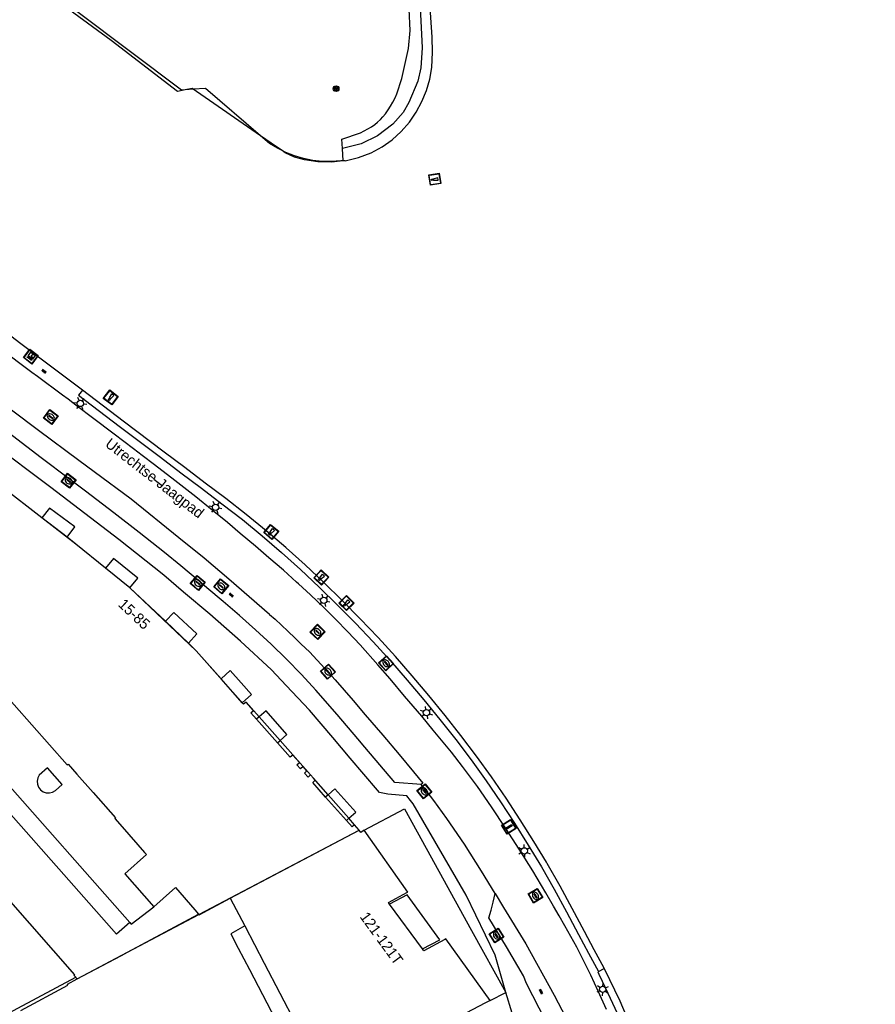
# Model space of a CAD drawing. Header units: metres. Extents: x 93870 to 95789, y 463036 to 464040.
# Tile 306 of 344: x 95699 to 95779, y 463189 to 463282. Entities that reach past the tile are written whole.
import ezdxf
from ezdxf.enums import TextEntityAlignment as Align

# ---------------------------------------------------------------- set-up
doc = ezdxf.new("R2010")
doc.units = ezdxf.units.M
doc.header["$LTSCALE"] = 25.4
for name, color, linetype in [('B_BEBOUWINGSGRENS_-1', 1, 'Continuous'), ('B_BEBOUWINGSGRENS_0', 1, 'Continuous'), ('B_LUIFEL_1', 200, 'Continuous'), ('B_TUSSENMUUR_0', 7, 'Continuous'), ('G_GRENS_ALGEMEEN_0', 7, 'Continuous'), ('Q_BOOM_0', 3, 'Continuous'), ('Q_BRANDKRAAN_0', 5, 'Continuous'), ('Q_ELEKTRAKAST_0', 7, 'Continuous'), ('Q_INSPECTIE_OF_RIOOLPUT_0', 253, 'Continuous'), ('Q_KOLK_0', 254, 'Continuous'), ('Q_LICHTMAST_0', 2, 'Continuous'), ('Q_MEERPAAL_0', 7, 'Continuous'), ('Q_VERKEERSBORDPAAL_0', 40, 'Continuous'), ('S_GBKN_SYMBOOL_OV_GROOT_0', 7, 'Continuous'), ('T_HEK_0', 57, 'Continuous'), ('V_WEGGRENS_0', 7, 'Continuous'), ('W_WALBESCHERMING_LIJN_0', 45, 'Continuous'), ('W_WATERGRENS_0', 5, 'Continuous'), ('Z_GBKN_HUISNUMMER_0', 252, 'Continuous'), ('Z_STRAATNAAM_0', 252, 'Continuous')]:
    doc.layers.add(name, color=color, linetype=linetype)

# ---------------------------------------------------------------- blocks, each defined once
blk = doc.blocks.new('Q_ELEKTRAKAST')
for points in [[(-0.5, 0.5), (0.5, 0.5), (0.5, -0.5), (-0.5, -0.5)], [(-0.262, 0.264), (0.25, 0.264), (0.25, 0.187), (-0.262, 0.187)], [(-0.262, 0.107), (0.25, 0.107), (0.25, -0.332), (-0.262, -0.332)]]:
    blk.add_lwpolyline(points, close=True)
blk.add_lwpolyline([(-0.442, 0.464), (0.438, 0.464, -0.414214), (0.459, 0.442), (0.459, -0.437, -0.414214), (0.438, -0.459), (-0.442, -0.459, -0.414214), (-0.463, -0.437), (-0.463, 0.442), (-0.463, 0.444), (-0.463, 0.446), (-0.463, 0.448), (-0.462, 0.45), (-0.461, 0.451), (-0.46, 0.453), (-0.459, 0.455), (-0.458, 0.456), (-0.457, 0.457), (-0.456, 0.459), (-0.454, 0.46), (-0.453, 0.461), (-0.451, 0.462), (-0.449, 0.462), (-0.447, 0.463), (-0.446, 0.463), (-0.444, 0.464), (-0.442, 0.464)], format="xyb")
blk.add_lwpolyline([(-0.177, 0.001, -1), (-0.177, -0.069, -1)], format="xyb", close=True)
blk.add_lwpolyline([(0.044, 0.088), (-0.056, -0.112), (0.044, -0.112), (-0.056, -0.312)])
blk = doc.blocks.new('Q_LICHTMAST')
for points in [[(-0.26, 0.15), (-0.52, 0.3)], [(0, 0.3), (0, 0.6)], [(0.26, 0.15), (0.52, 0.3)], [(-0.26, -0.15), (-0.52, -0.3)], [(0, -0.3), (0, -0.6)], [(0.26, -0.15), (0.52, -0.3)]]:
    blk.add_lwpolyline(points)
blk.add_circle((0, 0), 0.3)
blk = doc.blocks.new('Q_VERKEERSBORDPAAL')
for points in [[(-0.5, 0.5), (0.5, 0.5), (0.5, -0.5), (-0.5, -0.5)], [(-0.08, 0.333), (0.071, 0.333), (0.071, -0.329), (-0.08, -0.329)]]:
    blk.add_lwpolyline(points, close=True)
blk.add_lwpolyline([(-0.442, 0.464), (0.438, 0.464, -0.414214), (0.459, 0.442), (0.459, -0.437, -0.414214), (0.438, -0.459), (-0.442, -0.459, -0.414214), (-0.463, -0.437), (-0.463, 0.442), (-0.463, 0.444), (-0.463, 0.446), (-0.463, 0.448), (-0.462, 0.45), (-0.461, 0.451), (-0.46, 0.453), (-0.459, 0.455), (-0.458, 0.456), (-0.457, 0.457), (-0.456, 0.459), (-0.454, 0.46), (-0.453, 0.461), (-0.451, 0.462), (-0.449, 0.462), (-0.447, 0.463), (-0.446, 0.463), (-0.444, 0.464), (-0.442, 0.464)], format="xyb")
blk = doc.blocks.new('Q_KOLK')
blk.add_lwpolyline([(-0.5, 0.5), (0.5, 0.5), (0.5, -0.5), (-0.5, -0.5)], close=True)
for points in [[(-0.442, 0.464), (0.438, 0.464, -0.414214), (0.459, 0.442), (0.459, -0.437, -0.414214), (0.438, -0.459), (-0.442, -0.459, -0.414214), (-0.463, -0.437), (-0.463, 0.442, -0.414214), (-0.442, 0.464)], [(-0.345, 0.105, 0.380426), (-0.276, -0.18)], [(-0.008, 0.266, 0.240218), (-0.345, 0.105)], [(-0.194, 0.045, 0.853344), (-0.194, -0.032)], [(0.331, 0.111, 0.240191), (-0.008, 0.266)], [(0.185, -0.032, 0.849746), (0.185, 0.045)], [(0.267, -0.176, 0.380426), (0.331, 0.111)], [(-0.276, -0.18, 0.148452), (0.012, -0.257)], [(0.012, -0.257, 0.131742), (0.267, -0.176)]]:
    blk.add_lwpolyline(points, format="xyb")
for points in [[(-0.194, 0.045), (0.185, 0.045)], [(0.185, -0.032), (-0.194, -0.032)]]:
    blk.add_lwpolyline(points)
blk = doc.blocks.new('Q_INSPECTIE_OF_RIOOLPUT')
blk.add_lwpolyline([(-0.5, 0.5), (0.5, 0.5), (0.5, -0.5), (-0.5, -0.5)], close=True)
for points in [[(-0.442, 0.464), (0.438, 0.464, -0.414214), (0.459, 0.442), (0.459, -0.437, -0.414214), (0.438, -0.459), (-0.442, -0.459, -0.414214), (-0.463, -0.437), (-0.463, 0.442), (-0.463, 0.444), (-0.463, 0.446), (-0.463, 0.448), (-0.462, 0.45), (-0.461, 0.451), (-0.46, 0.453), (-0.459, 0.455), (-0.458, 0.456), (-0.457, 0.457), (-0.456, 0.459), (-0.454, 0.46), (-0.453, 0.461), (-0.451, 0.462), (-0.449, 0.462), (-0.447, 0.463), (-0.446, 0.463), (-0.444, 0.464), (-0.442, 0.464)], [(-0.345, 0.105, 0.380426), (-0.276, -0.18)], [(-0.008, 0.266, 0.240218), (-0.345, 0.105)], [(-0.194, 0.045, 0.853344), (-0.194, -0.032)], [(0.331, 0.111, 0.240191), (-0.008, 0.266)], [(0.185, -0.032, 0.849746), (0.185, 0.045)], [(0.267, -0.176, 0.380426), (0.331, 0.111)], [(-0.276, -0.18, 0.148452), (0.012, -0.257)], [(0.012, -0.257, 0.131742), (0.267, -0.176)]]:
    blk.add_lwpolyline(points, format="xyb")
for points in [[(-0.194, 0.045), (0.185, 0.045)], [(0.185, -0.032), (-0.194, -0.032)]]:
    blk.add_lwpolyline(points)
blk = doc.blocks.new('Q_BRANDKRAAN')
blk.add_lwpolyline([(-0.5, 0.5), (0.5, 0.5), (0.5, -0.5), (-0.5, -0.5)], close=True)
for points in [[(-0.442, 0.464), (0.438, 0.464, -0.414214), (0.459, 0.442), (0.459, -0.437, -0.414214), (0.438, -0.459), (-0.442, -0.459, -0.414214), (-0.463, -0.437), (-0.463, 0.442), (-0.463, 0.444), (-0.463, 0.446), (-0.463, 0.448), (-0.462, 0.45), (-0.461, 0.451), (-0.46, 0.453), (-0.459, 0.455), (-0.458, 0.456), (-0.457, 0.457), (-0.456, 0.459), (-0.454, 0.46), (-0.453, 0.461), (-0.451, 0.462), (-0.449, 0.462), (-0.447, 0.463), (-0.446, 0.463), (-0.444, 0.464), (-0.442, 0.464)], [(-0.345, 0.105, 0.380426), (-0.276, -0.18)], [(-0.008, 0.266, 0.240218), (-0.345, 0.105)], [(-0.194, 0.045, 0.853344), (-0.194, -0.032)], [(0.331, 0.111, 0.240191), (-0.008, 0.266)], [(0.185, -0.032, 0.849746), (0.185, 0.045)], [(0.267, -0.176, 0.380426), (0.331, 0.111)], [(-0.276, -0.18, 0.148452), (0.012, -0.257)], [(0.012, -0.257, 0.131742), (0.267, -0.176)]]:
    blk.add_lwpolyline(points, format="xyb")
for points in [[(-0.194, 0.045), (0.185, 0.045)], [(0.185, -0.032), (-0.194, -0.032)]]:
    blk.add_lwpolyline(points)
blk = doc.blocks.new('Q_BOOM')
for radius in [0.27, 0.18, 0.09]:
    blk.add_circle((0, 0), radius)
blk = doc.blocks.new('Q_MEERPAAL')
for points in [[(-0.5, 0.5), (0.5, 0.5), (0.5, -0.5), (-0.5, -0.5)], [(-0.076, 0.32), (0.068, 0.32), (0.068, 0.17), (-0.076, 0.17)]]:
    blk.add_lwpolyline(points, close=True)
blk.add_lwpolyline([(-0.442, 0.464), (0.438, 0.464, -0.414214), (0.459, 0.442), (0.459, -0.437, -0.414214), (0.438, -0.459), (-0.442, -0.459, -0.414214), (-0.463, -0.437), (-0.463, 0.442), (-0.463, 0.444), (-0.463, 0.446), (-0.463, 0.448), (-0.462, 0.45), (-0.461, 0.451), (-0.46, 0.453), (-0.459, 0.455), (-0.458, 0.456), (-0.457, 0.457), (-0.456, 0.459), (-0.454, 0.46), (-0.453, 0.461), (-0.451, 0.462), (-0.449, 0.462), (-0.447, 0.463), (-0.446, 0.463), (-0.444, 0.464), (-0.442, 0.464)], format="xyb")
for points in [[(-0.076, 0.124), (-0.136, -0.311)], [(-0.076, 0.124), (0.068, 0.124)], [(0.068, 0.124), (0.122, -0.311)], [(-0.136, -0.311), (0.122, -0.311)]]:
    blk.add_lwpolyline(points)
blk = doc.blocks.new('S_GBKN_SYMBOOL_OV_GROOT')
for points in [[(-0.21875, 0.0625), (0.21875, 0.0625)], [(-0.21875, 0), (0.21875, 0)], [(-0.1875, 0.0625), (-0.1875, 0)], [(-0.125, 0.09375), (-0.125, 0.0625)], [(-0.125, 0), (-0.125, -0.0625)], [(-0.0625, 0.0625), (-0.0625, 0)], [(0, 0.09375), (0, 0.0625)], [(0, 0), (0, -0.0625)], [(0.0625, 0.0625), (0.0625, 0)], [(0.125, 0.09375), (0.125, 0.0625)], [(0.125, 0), (0.125, -0.0625)], [(0.1875, 0.0625), (0.1875, 0)], [(-0.21875, -0.0625), (0.21875, -0.0625)], [(-0.1875, -0.0625), (-0.1875, -0.09375)], [(-0.0625, -0.0625), (-0.0625, -0.09375)], [(0.0625, -0.0625), (0.0625, -0.09375)], [(0.1875, -0.0625), (0.1875, -0.09375)]]:
    blk.add_lwpolyline(points)

msp = doc.modelspace()

# ---------------------------------------------------------------- linework, layer by layer
at = {"layer": 'B_BEBOUWINGSGRENS_-1'}
for p, q in [((95704.344, 463232.652), (95701.157, 463235.117)), ((95715.663, 463222.629), (95709.422, 463228.531)), ((95720.106, 463217.596), (95715.663, 463222.629)), ((95721.572, 463216.415), (95720.342, 463217.804)), ((95723.528, 463214.206), (95721.572, 463216.415)), ((95726.405, 463210.958), (95723.528, 463214.206)), ((95726.67, 463210.659), (95726.405, 463210.958)), ((95728.051, 463209.1), (95726.67, 463210.659)), ((95730.009, 463206.889), (95728.051, 463209.1)), ((95730.542, 463206.287), (95730.009, 463206.889)), ((95715.911, 463197.847), (95730.967, 463205.777)), ((95709.188, 463194.307), (95715.911, 463197.847))]:
    msp.add_line(p, q, dxfattribs=at)
for points in [[(95689.496, 463208.925), (95704.224, 463192.196), (95704.15, 463192.134)], [(95704.15, 463192.134), (95704.457, 463191.815), (95709.188, 463194.307)]]:
    msp.add_lwpolyline(points, dxfattribs=at)
at = {"layer": 'B_BEBOUWINGSGRENS_0'}
for p, q in [((95701.157, 463235.117), (95697.338, 463238.046)), ((95703.526, 463233.285), (95701.157, 463235.117)), ((95704.344, 463232.652), (95703.526, 463233.285)), ((95707.125, 463230.395), (95704.344, 463232.652)), ((95709.422, 463228.531), (95707.125, 463230.395)), ((95712.756, 463225.391), (95709.422, 463228.531)), ((95714.925, 463223.331), (95712.756, 463225.391)), ((95715.663, 463222.629), (95714.925, 463223.331)), ((95717.984, 463220), (95715.663, 463222.629)), ((95719.977, 463217.743), (95717.984, 463220)), ((95720.106, 463217.596), (95719.977, 463217.743)), ((95720.342, 463217.804), (95720.106, 463217.596)), ((95723.284, 463213.99), (95721.328, 463216.199)), ((95729.769, 463206.676), (95727.81, 463208.886)), ((95730.967, 463205.777), (95730.542, 463206.287)), ((95718.857, 463199.369), (95720.221, 463196.776)), ((95736.917, 463194.611), (95733.823, 463198.834)), ((95715.88, 463197.883), (95715.911, 463197.847))]:
    msp.add_line(p, q, dxfattribs=at)
for points in [[(95684.517, 463225.281), (95687.378, 463227.786), (95688.558, 463228.824), (95703.532, 463211.904), (95703.619, 463211.97), (95704.446, 463211.034), (95705.961, 463209.319), (95708.075, 463206.928), (95707.992, 463206.86), (95708.682, 463206.079), (95710.804, 463203.677), (95710.984, 463203.473), (95708.935, 463201.662), (95711.666, 463198.565)], [(95721.328, 463216.199), (95720.8, 463216.796), (95721.036, 463217.004), (95720.342, 463217.804)], [(95726.405, 463210.958), (95726.167, 463210.748), (95725.824, 463211.139), (95726.043, 463211.345), (95725.7, 463211.741), (95725.462, 463211.527), (95725.115, 463211.914), (95725.346, 463212.127), (95724.729, 463212.831), (95724.498, 463212.618), (95723.284, 463213.99)], [(95726.67, 463210.659), (95726.407, 463210.959), (95726.405, 463210.958)], [(95727.81, 463208.886), (95726.601, 463210.251), (95726.847, 463210.457), (95726.67, 463210.659)], [(95730.542, 463206.287), (95730.296, 463206.081), (95729.769, 463206.676)], [(95731.432, 463205.772), (95731.138, 463205.547), (95730.967, 463205.777)], [(95733.823, 463198.834), (95733.72, 463198.974), (95735.452, 463199.903), (95735.557, 463199.947), (95731.432, 463205.772)], [(95711.666, 463198.565), (95712.54, 463199.343), (95713.703, 463200.378), (95715.525, 463198.289), (95715.88, 463197.883)], [(95715.911, 463197.847), (95715.933, 463197.822), (95718.857, 463199.369)], [(95720.221, 463196.776), (95722.038, 463193.264), (95727.933, 463182)], [(95743.265, 463189.774), (95739.101, 463195.554), (95739.02, 463195.496), (95737.035, 463194.45), (95736.917, 463194.611)], [(95728.042, 463181.787), (95733.228, 463184.508), (95742.875, 463189.577), (95743.172, 463189.737), (95743.265, 463189.774)]]:
    msp.add_lwpolyline(points, dxfattribs=at)
at = {"layer": 'B_LUIFEL_1'}
msp.add_line((95720.221, 463196.776), (95718.897, 463196.029), dxfattribs=at)
for points in [[(95736.917, 463194.611), (95738.536, 463195.463), (95735.48, 463199.706), (95733.823, 463198.834)], [(95718.897, 463196.029), (95719.593, 463194.699), (95720.655, 463192.668), (95724.33, 463185.647)]]:
    msp.add_lwpolyline(points, dxfattribs=at)
at = {"layer": 'B_TUSSENMUUR_0'}
msp.add_line((95718.857, 463199.369), (95730.967, 463205.777), dxfattribs=at)
at = {"layer": 'G_GRENS_ALGEMEEN_0'}
for p, q in [((95729.473, 463268.646), (95729.394, 463269.805)), ((95703.526, 463233.285), (95704.239, 463234.258)), ((95707.125, 463230.395), (95707.125, 463230.395)), ((95709.422, 463228.531), (95710.156, 463229.435)), ((95714.925, 463223.331), (95715.72, 463224.201)), ((95721.572, 463216.415), (95721.328, 463216.199)), ((95723.528, 463214.206), (95724.167, 463214.771)), ((95723.284, 463213.99), (95723.528, 463214.206)), ((95728.051, 463209.1), (95727.81, 463208.886)), ((95729.769, 463206.676), (95730.009, 463206.889)), ((95730.009, 463206.889), (95730.645, 463207.452)), ((95709.188, 463194.307), (95715.88, 463197.883)), ((95753.458, 463192.488), (95754.001, 463192.772))]:
    msp.add_line(p, q, dxfattribs=at)
for points in [[(95704.239, 463234.258), (95701.868, 463236.036), (95701.157, 463235.117)], [(95710.156, 463229.435), (95707.866, 463231.308), (95707.125, 463230.395)], [(95715.72, 463224.201), (95713.541, 463226.217), (95712.756, 463225.391)], [(95719.872, 463219.616), (95718.852, 463220.767), (95717.984, 463220)], [(95719.977, 463217.743), (95720.85, 463218.513), (95719.872, 463219.616)], [(95724.167, 463214.771), (95722.216, 463216.985), (95721.572, 463216.415)], [(95701.677, 463211.634), (95700.904, 463210.95), (95700.763, 463210.682), (95700.703, 463210.386), (95700.729, 463210.084), (95700.84, 463209.802), (95701.026, 463209.563), (95701.271, 463209.386), (95701.557, 463209.286), (95701.859, 463209.271), (95702.154, 463209.341), (95702.416, 463209.492), (95703.065, 463210.066), (95701.677, 463211.634)], [(95730.645, 463207.452), (95728.682, 463209.659), (95728.051, 463209.1)], [(95731.432, 463205.772), (95735.225, 463207.761), (95738.458, 463201.907), (95741.519, 463196.356), (95744.74, 463190.52)], [(95699.175, 463188.84), (95703.582, 463191.219), (95703.554, 463191.303), (95704.476, 463191.812), (95708.631, 463194.009), (95709.188, 463194.307)], [(95695.215, 463187.101), (95704.324, 463191.953), (95704.15, 463192.134)]]:
    msp.add_lwpolyline(points, dxfattribs=at)
at = {"layer": 'T_HEK_0'}
msp.add_line((95684.517, 463225.281), (95709.404, 463197.083), dxfattribs=at)
msp.add_lwpolyline([(95709.404, 463197.083), (95709.531, 463196.939), (95711.666, 463198.565)], dxfattribs=at)
at = {"layer": 'V_WEGGRENS_0'}
msp.add_line((95743.265, 463189.774), (95744.74, 463190.52), dxfattribs=at)
for points in [[(95719.163, 463430.376), (95722.49, 463416.131), (95724.879, 463404.406), (95726.072, 463397.692), (95727.62, 463387.99), (95728.921, 463378.141), (95730.225, 463366.026), (95731.38, 463350.885), (95732.462, 463332.302), (95736.103, 463295.022), (95736.879, 463279.278), (95736.776, 463277.39), (95736.466, 463276.131), (95735.632, 463274.133), (95735.089, 463273.194), (95734.118, 463272.084), (95732.705, 463271.003), (95731.144, 463270.239), (95729.394, 463269.805)], [(95729.394, 463269.805), (95729.342, 463270.677), (95731.091, 463271.278), (95732.139, 463271.843), (95732.428, 463272.057), (95732.703, 463272.288), (95732.962, 463272.536), (95733.206, 463272.8), (95733.433, 463273.079), (95733.688, 463273.431), (95733.924, 463273.796), (95734.141, 463274.173), (95734.339, 463274.56), (95734.516, 463274.957), (95734.992, 463276.378), (95735.608, 463279.191), (95735.757, 463280.9), (95735.105, 463294.949)], [(95725.252, 463228.919), (95725.093, 463229.063), (95723.842, 463230.208), (95722.492, 463231.362), (95721.215, 463232.452), (95719.796, 463233.65), (95718.579, 463234.666), (95717.155, 463235.833), (95715.601, 463237.088), (95713.643, 463238.623), (95711.728, 463240.092), (95710.566, 463240.956), (95709.761, 463241.583), (95707.938, 463242.983), (95705.919, 463244.516), (95704.48, 463245.583), (95703.613, 463246.253), (95703.086, 463246.632), (95700.733, 463248.382), (95700.207, 463248.777), (95697.122, 463251.062)], [(95704.952, 463247.093), (95704.586, 463246.627), (95708.426, 463243.715), (95712.288, 463240.807), (95714.212, 463239.348), (95716.137, 463237.9), (95718.067, 463236.437), (95719.99, 463234.95), (95721.843, 463233.422), (95723.677, 463231.857), (95725.462, 463230.248), (95727.205, 463228.597), (95728.937, 463226.91), (95730.634, 463225.204), (95732.283, 463223.46), (95733.904, 463221.686), (95735.484, 463219.86), (95737.043, 463218.024), (95738.552, 463216.182), (95740.044, 463214.288), (95741.484, 463212.368), (95742.895, 463210.417), (95744.253, 463208.432), (95745.574, 463206.415), (95746.857, 463204.377), (95748.097, 463202.321), (95749.299, 463200.23), (95750.446, 463198.105), (95751.585, 463195.959), (95752.521, 463194.228), (95753.458, 463192.488)], [(95722.535, 463226.04), (95718.713, 463229.343), (95716.386, 463231.313), (95714.029, 463233.228), (95709.523, 463236.861), (95706.058, 463239.432), (95704.632, 463240.503), (95700.84, 463243.313), (95698.304, 463245.236), (95697.793, 463245.619), (95697.706, 463245.667)], [(95701.983, 463237.949), (95696.299, 463242.233), (95694.205, 463243.82), (95694.204, 463243.939)], [(95736.805, 463210.057), (95734.326, 463210.238), (95731.503, 463213.581), (95730.837, 463214.354), (95728.899, 463216.648), (95726.906, 463218.92), (95725.544, 463220.4), (95724.143, 463221.839), (95722.693, 463223.232), (95721.214, 463224.594), (95719.72, 463225.928), (95718.185, 463227.259), (95716.657, 463228.545), (95715.946, 463229.125), (95714.192, 463230.619), (95712.659, 463231.869), (95710.3, 463233.74), (95707.912, 463235.588), (95705.24, 463237.617), (95703.741, 463238.753), (95701.077, 463240.763), (95696.586, 463244.174)], [(95744.74, 463190.52), (95743.75, 463194.04), (95741.03, 463199.65), (95736.05, 463208.23), (95735.799, 463208.554), (95735.445, 463209.011), (95733.67, 463209.162), (95732.873, 463209.301), (95732.681, 463209.528), (95730.129, 463212.535), (95728.507, 463214.48), (95726.302, 463217.05), (95724.119, 463219.375), (95722.722, 463220.841), (95719.828, 463223.517), (95716.93, 463226.052), (95714.458, 463228.143), (95712.599, 463229.717), (95708.378, 463233.091), (95701.983, 463237.949)], [(95754.225, 463188.91), (95753.427, 463190.642), (95752.727, 463192.163), (95751.419, 463194.779), (95750.301, 463196.795), (95749.77, 463197.715), (95749.244, 463198.624), (95748.513, 463199.883), (95747.276, 463201.965), (95745.997, 463203.991), (95744.76, 463205.922), (95743.402, 463207.961), (95742.097, 463209.877), (95740.674, 463211.762), (95739.645, 463213.086), (95738.855, 463214.051), (95737.924, 463215.173), (95736.85, 463216.47), (95735.236, 463218.373), (95733.886, 463219.978), (95732.724, 463221.315), (95731.064, 463223.18), (95729.911, 463224.405), (95728.743, 463225.601), (95727.626, 463226.707), (95726.397, 463227.884), (95725.252, 463228.919)], [(95722.535, 463226.04), (95723.059, 463225.587), (95724.278, 463224.462), (95724.95, 463223.797), (95725.515, 463223.248), (95726.284, 463222.513), (95727.739, 463220.952), (95728.703, 463219.889), (95730.406, 463217.945), (95731.546, 463216.621), (95733.194, 463214.689), (95734.713, 463212.894), (95736.08, 463211.243), (95736.944, 463210.182), (95736.805, 463210.057)], [(95709.404, 463197.083), (95708.165, 463195.99), (95693.508, 463212.552), (95689.496, 463208.925)], [(95743.753, 463199.824), (95742.477, 463201.929), (95740.853, 463204.459), (95739.221, 463206.861), (95737.989, 463208.544), (95737.365, 463209.366), (95736.805, 463210.057)], [(95752.973, 463182.755), (95750.621, 463183.567), (95748.488, 463187.906), (95746.68, 463191.38), (95746.404, 463192.081), (95744.821, 463194.826), (95743.17, 463197.53), (95743.36, 463198.256), (95743.563, 463199), (95743.753, 463199.824)], [(95743.753, 463199.824), (95744.546, 463198.515), (95746.646, 463195.085), (95749.288, 463190.283), (95750.38, 463188.183), (95752.52, 463183.733), (95752.973, 463182.755)], [(95753.458, 463192.488), (95753.39, 463192.453), (95753.487, 463192.228), (95754.106, 463190.929), (95755.216, 463188.582), (95755.884, 463187.064), (95755.979, 463186.73)], [(95744.99, 463186.175), (95745.93, 463186.64), (95744.74, 463190.52)]]:
    msp.add_lwpolyline(points, dxfattribs=at)
at = {"layer": 'W_WALBESCHERMING_LIJN_0'}
for p, q in [((95737.815, 463280.265), (95736.819, 463295.079)), ((95737.87, 463278.849), (95737.815, 463280.265)), ((95737.797, 463277.434), (95737.87, 463278.849)), ((95737.594, 463276.334), (95737.797, 463277.434)), ((95737.281, 463275.261), (95737.594, 463276.334)), ((95736.859, 463274.226), (95737.281, 463275.261)), ((95736.334, 463273.239), (95736.859, 463274.226)), ((95735.689, 463272.274), (95736.334, 463273.239)), ((95734.929, 463271.395), (95735.689, 463272.274)), ((95734.067, 463270.617), (95734.929, 463271.395)), ((95732.089, 463269.409), (95733.115, 463269.952)), ((95733.115, 463269.952), (95734.067, 463270.617)), ((95729.645, 463268.664), (95730.891, 463268.96)), ((95730.891, 463268.96), (95732.089, 463269.409))]:
    msp.add_line(p, q, dxfattribs=at)
for points in [[(95714.603, 463275.307), (95713.908, 463275.176), (95707.655, 463279.971), (95699.35, 463286.077), (95692.083, 463291.341), (95684.939, 463296.631), (95684.915, 463296.878), (95684.222, 463297.427)], [(95715.374, 463275.369), (95715.278, 463275.435), (95714.603, 463275.307)], [(95721.696, 463271.006), (95715.679, 463275.158), (95715.374, 463275.369)], [(95723.723, 463269.609), (95723.207, 463269.964), (95721.696, 463271.006)], [(95729.473, 463268.646), (95728.372, 463268.527), (95727.093, 463268.551), (95725.826, 463268.735), (95724.89, 463268.999), (95724.009, 463269.412), (95723.723, 463269.609)], [(95704.952, 463247.093), (95701.572, 463249.645), (95699.171, 463251.464), (95694.556, 463254.961)]]:
    msp.add_lwpolyline(points, dxfattribs=at)
at = {"layer": 'W_WATERGRENS_0'}
for p, q in [((95715.374, 463275.369), (95714.603, 463275.307)), ((95729.645, 463268.664), (95729.473, 463268.646))]:
    msp.add_line(p, q, dxfattribs=at)
for points in [[(95714.603, 463275.307), (95714.273, 463275.281), (95699.651, 463286.315), (95684.222, 463297.427)], [(95721.696, 463271.006), (95716.513, 463275.46), (95715.374, 463275.369)], [(95723.723, 463269.609), (95723.283, 463269.828), (95722.53, 463270.29), (95721.696, 463271.006)], [(95729.473, 463268.646), (95729.255, 463268.645), (95728.374, 463268.582), (95727.49, 463268.598), (95726.612, 463268.692), (95725.745, 463268.864), (95724.897, 463269.112), (95724.074, 463269.434), (95723.723, 463269.609)], [(95748.561, 463202.769), (95747.397, 463204.709), (95746.109, 463206.752), (95744.771, 463208.768), (95743.415, 463210.768), (95741.982, 463212.722), (95740.532, 463214.659), (95739.042, 463216.557), (95737.511, 463218.415), (95735.951, 463220.263), (95734.369, 463222.092), (95732.742, 463223.88), (95731.072, 463225.634), (95729.37, 463227.345), (95727.637, 463229.036), (95725.877, 463230.685), (95724.099, 463232.308), (95724.071, 463232.338), (95722.235, 463233.891), (95720.356, 463235.419), (95718.441, 463236.915), (95716.506, 463238.38), (95714.587, 463239.847), (95712.655, 463241.292), (95708.801, 463244.204), (95704.975, 463247.122), (95704.952, 463247.093)], [(95754.001, 463192.772), (95753.995, 463192.803), (95753.058, 463194.515), (95752.134, 463196.25), (95750.989, 463198.397), (95749.847, 463200.518), (95748.644, 463202.631), (95748.561, 463202.769)], [(95754.001, 463192.772), (95755.465, 463189.728), (95757.751, 463184.309), (95759.802, 463178.778), (95761.079, 463175.059), (95762.59, 463170.3), (95763.57, 463166.563), (95765.575, 463157.075), (95779.479, 463085.161)]]:
    msp.add_lwpolyline(points, dxfattribs=at)
at = {"layer": 'Z_STRAATNAAM_0'}
msp.add_line((95711.679, 463238.746), (95712.469, 463238.133), dxfattribs=at)

# ---------------------------------------------------------------- block references
at = {"layer": 'Q_BOOM_0', "rotation": 18.96399878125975}
msp.add_blockref('Q_BOOM', (95728.796, 463275.43), dxfattribs=at)
at = {"layer": 'Q_BRANDKRAAN_0', "rotation": 139.7492959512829}
msp.add_blockref('Q_BRANDKRAAN', (95718, 463228.689), dxfattribs=at)
at = {"layer": 'Q_ELEKTRAKAST_0', "rotation": 142.8523944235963}
msp.add_blockref('Q_ELEKTRAKAST', (95700.109, 463250.259), dxfattribs=at)
at = {"layer": 'Q_INSPECTIE_OF_RIOOLPUT_0'}
for p, rotation in [((95701.983, 463244.592), 143.4603057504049), ((95727.053, 463224.402), 136.2950297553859), ((95733.501, 463221.457), 132.4196386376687), ((95747.537, 463199.61), 120.7162513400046)]:
    msp.add_blockref('Q_INSPECTIE_OF_RIOOLPUT', p, dxfattribs=dict(at, rotation=rotation))
at = {"layer": 'Q_KOLK_0'}
for p, rotation in [((95703.656, 463238.6), 142.843747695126), ((95715.804, 463229.002), 139.5767257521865), ((95728.038, 463220.673), 132.2038587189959), ((95737.101, 463209.416), 129.0219892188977), ((95743.873, 463195.875), 121.4072758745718)]:
    msp.add_blockref('Q_KOLK', p, dxfattribs=dict(at, rotation=rotation))
at = {"layer": 'Q_LICHTMAST_0'}
for p, rotation in [((95704.761, 463245.858), 143.4435404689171), ((95717.469, 463236.097), 140.6646111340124), ((95727.643, 463227.363), 136.2381200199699), ((95737.293, 463216.812), 129.6269580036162), ((95746.494, 463203.825), 122.2639387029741), ((95753.848, 463190.818), 115.4787522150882)]:
    msp.add_blockref('Q_LICHTMAST', p, dxfattribs=dict(at, rotation=rotation))
at = {"layer": 'Q_MEERPAAL_0'}
for p, rotation in [((95738.079, 463266.926), 98.73496436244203), ((95707.618, 463246.431), 142.6680880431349), ((95722.705, 463233.787), 139.7734356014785), ((95727.407, 463229.51), 136.8649414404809), ((95729.775, 463227.108), 134.8489127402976)]:
    msp.add_blockref('Q_MEERPAAL', p, dxfattribs=dict(at, rotation=rotation))
at = {"layer": 'Q_VERKEERSBORDPAAL_0', "rotation": 122.6436539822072}
msp.add_blockref('Q_VERKEERSBORDPAAL', (95745.035, 463206.081), dxfattribs=at)
at = {"layer": 'S_GBKN_SYMBOOL_OV_GROOT_0'}
for p, rotation in [((95701.342, 463248.869), 143.360659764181), ((95718.948, 463227.862), 139.0714093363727), ((95748.071, 463190.6), 117.4941612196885)]:
    msp.add_blockref('S_GBKN_SYMBOOL_OV_GROOT', p, dxfattribs=dict(at, rotation=rotation))

# ---------------------------------------------------------------- texts
at = {"layer": 'Z_GBKN_HUISNUMMER_0', "linetype": 'Continuous'}
for s, rotation, p in [('15-85', 316.6, (95709.833, 463226.078)), ('121-121T', 306.2, (95733.079, 463195.619))]:
    msp.add_text(s, height=1, rotation=rotation, dxfattribs=at).set_placement(p, align=Align.MIDDLE)
at = {"layer": 'Z_STRAATNAAM_0', "linetype": 'Continuous'}
msp.add_text('Utrechtse Jaagpad', height=1, rotation=322.19035, dxfattribs=at).set_placement((95711.679, 463238.746), align=Align.MIDDLE)

doc.saveas('drawing.dxf')
